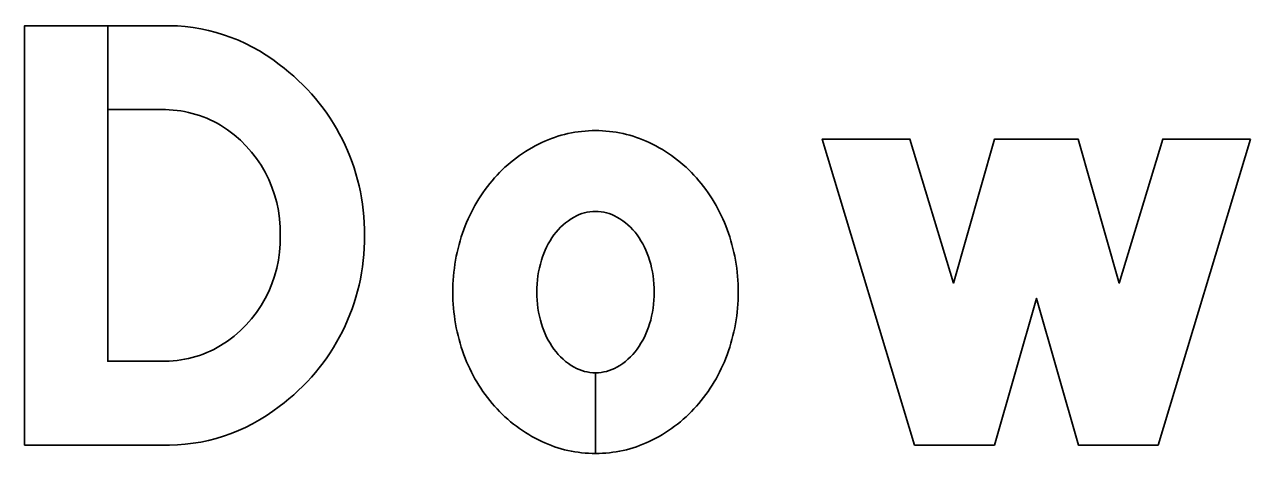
# Model space of a CAD drawing. Extents: x 1806251 to 1809821, y 414895 to 422886.
# Drawn here: x 1809676.9739 to 1809677.4411, y 415202.3764 to 415202.5401 of the extents above; entities that cross this region are included whole.
import ezdxf

# ---------------------------------------------------------------- set-up
doc = ezdxf.new("R2010")
doc.units = 0
for name, color, linetype in [('GSBWFILL', 7, 'Continuous'), ('GSCOLORFILL', 7, 'Continuous'), ('GSOUTLINE', 7, 'Continuous')]:
    doc.layers.add(name, color=color, linetype=linetype)

msp = doc.modelspace()

# ---------------------------------------------------------------- linework, layer by layer
at = {"layer": 'GSBWFILL'}
for p, q in [((1809677.02612, 415202.41163), (1809677.00564, 415202.41163)), ((1809677.1915, 415202.40723), (1809677.1915, 415202.37643)), ((1809677.19151, 415202.37643), (1809677.19151, 415202.40723))]:
    msp.add_line(p, q, dxfattribs=at)
for points in [[(1809677.00564, 415202.41163), (1809677.00564, 415202.53963), (1809676.9739, 415202.53963), (1809676.9739, 415202.37963), (1809677.02612, 415202.37963)], [(1809677.02612, 415202.53963), (1809677.00565, 415202.53963), (1809677.00565, 415202.50763), (1809677.02612, 415202.50763)]]:
    msp.add_lwpolyline(points, dxfattribs=at)
msp.add_lwpolyline([(1809677.4411, 415202.49643), (1809677.4059, 415202.37963), (1809677.3755, 415202.37963), (1809677.3595, 415202.43563), (1809677.3435, 415202.37963), (1809677.3131, 415202.37963), (1809677.2779, 415202.49643), (1809677.31132, 415202.49643), (1809677.32789, 415202.44146), (1809677.34359, 415202.49643), (1809677.37541, 415202.49643), (1809677.39111, 415202.44146), (1809677.40768, 415202.49643)], close=True, dxfattribs=at)
for centre, major_axis, ratio, start_param, end_param in [((1809677.02823, 415202.46963), (0, 0.07003), 0.992008, 5.621793, 6.313477), ((1809677.02447, 415202.46043), (0, 0.07966), 0.992008, 4.702399, 5.655315), ((1809677.02689, 415202.46434), (0, 0.0433), 0.992008, 5.75224, 6.301036), ((1809677.02393, 415202.46088), (0, 0.0478), 0.992008, 4.686283, 5.735161), ((1809677.1915, 415202.45141), (0, 0.04822), 0.999994, 0, 0.438571), ((1809677.1915, 415202.45141), (0, 0.04822), 0.999994, 5.844614, 6.283185), ((1809677.19454, 415202.44493), (0, 0.05537), 0.999994, 0.438571, 0.847388), ((1809677.18846, 415202.44493), (0, 0.05537), 0.999994, 5.435798, 5.844614), ((1809677.19928, 415202.44075), (0, 0.0617), 0.999994, 0.847388, 1.220117), ((1809677.18372, 415202.44075), (0, 0.0617), 0.999994, 5.063069, 5.435798), ((1809677.1915, 415202.45231), (0, 0.01652), 0.999994, 0, 0.517724), ((1809677.1915, 415202.45231), (0, 0.01652), 0.999994, 5.765461, 6.283185), ((1809677.19541, 415202.44545), (0, 0.02442), 0.999994, 0.517724, 0.942), ((1809677.18759, 415202.44545), (0, 0.02442), 0.999994, 5.341185, 5.765461), ((1809677.02393, 415202.45838), (0, 0.0478), 0.992008, 3.689617, 4.738495), ((1809677.02447, 415202.45883), (0, 0.07966), 0.992008, 3.769463, 4.722379), ((1809677.20671, 415202.43803), (0, 0.06961), 0.999994, 1.220117, 1.570796), ((1809677.20158, 415202.44096), (0, 0.03204), 0.999994, 0.942, 1.278197), ((1809677.18142, 415202.44096), (0, 0.03204), 0.999994, 5.004989, 5.341185), ((1809677.17629, 415202.43803), (0, 0.06961), 0.999994, 4.712389, 5.063069), ((1809677.21131, 415202.43803), (0, 0.04221), 0.999994, 1.278197, 1.570796), ((1809677.17169, 415202.43803), (0, 0.04221), 0.999994, 4.712389, 5.004989), ((1809677.20671, 415202.43803), (0, 0.06961), 0.999994, 1.570796, 1.921476), ((1809677.21131, 415202.43803), (0, 0.04221), 0.999994, 1.570796, 1.863396), ((1809677.17169, 415202.43803), (0, 0.04221), 0.999994, 4.419789, 4.712389), ((1809677.17629, 415202.43803), (0, 0.06961), 0.999994, 4.361709, 4.712389), ((1809677.20158, 415202.4351), (0, 0.03204), 0.999994, 1.863396, 2.199593), ((1809677.18142, 415202.4351), (0, 0.03204), 0.999994, 4.083593, 4.419789), ((1809677.02689, 415202.45492), (0, 0.0433), 0.992008, 3.123742, 3.672538), ((1809677.19928, 415202.43531), (0, 0.0617), 0.999994, 1.921476, 2.294205), ((1809677.19541, 415202.43061), (0, 0.02442), 0.999994, 2.199593, 2.623869), ((1809677.18759, 415202.43061), (0, 0.02442), 0.999994, 3.659317, 4.083593), ((1809677.18372, 415202.43531), (0, 0.0617), 0.999994, 3.98898, 4.361709), ((1809677.1915, 415202.42375), (0, 0.01652), 0.999994, 2.623869, 3.141593), ((1809677.1915, 415202.42375), (0, 0.01652), 0.999994, 3.142077, 3.659317), ((1809677.02823, 415202.44963), (0, 0.07003), 0.992008, 3.111301, 3.802985), ((1809677.19454, 415202.43113), (0, 0.05537), 0.999994, 2.294205, 2.703022), ((1809677.18846, 415202.43113), (0, 0.05537), 0.999994, 3.580164, 3.98898), ((1809677.1915, 415202.42465), (0, 0.04822), 0.999994, 2.703022, 3.141593), ((1809677.1915, 415202.42465), (0, 0.04822), 0.999994, 3.141759, 3.580164)]:
    msp.add_ellipse(centre, major_axis=major_axis, ratio=ratio, start_param=start_param, end_param=end_param, dxfattribs=at)
at = {"layer": 'GSCOLORFILL'}
for p, q in [((1809677.02612, 415202.41163), (1809677.00564, 415202.41163)), ((1809677.1915, 415202.40723), (1809677.1915, 415202.37643)), ((1809677.19151, 415202.37643), (1809677.19151, 415202.40723))]:
    msp.add_line(p, q, dxfattribs=at)
for points in [[(1809677.00564, 415202.41163), (1809677.00564, 415202.53963), (1809676.9739, 415202.53963), (1809676.9739, 415202.37963), (1809677.02612, 415202.37963)], [(1809677.02612, 415202.53963), (1809677.00565, 415202.53963), (1809677.00565, 415202.50763), (1809677.02612, 415202.50763)]]:
    msp.add_lwpolyline(points, dxfattribs=at)
msp.add_lwpolyline([(1809677.4411, 415202.49643), (1809677.4059, 415202.37963), (1809677.3755, 415202.37963), (1809677.3595, 415202.43563), (1809677.3435, 415202.37963), (1809677.3131, 415202.37963), (1809677.2779, 415202.49643), (1809677.31132, 415202.49643), (1809677.32789, 415202.44146), (1809677.34359, 415202.49643), (1809677.37541, 415202.49643), (1809677.39111, 415202.44146), (1809677.40768, 415202.49643)], close=True, dxfattribs=at)
for centre, major_axis, ratio, start_param, end_param in [((1809677.02823, 415202.46963), (0, 0.07003), 0.992008, 5.621793, 6.313477), ((1809677.02447, 415202.46043), (0, 0.07966), 0.992008, 4.702399, 5.655315), ((1809677.02689, 415202.46434), (0, 0.0433), 0.992008, 5.75224, 6.301036), ((1809677.02393, 415202.46088), (0, 0.0478), 0.992008, 4.686283, 5.735161), ((1809677.1915, 415202.45141), (0, 0.04822), 0.999994, 0, 0.438571), ((1809677.1915, 415202.45141), (0, 0.04822), 0.999994, 5.844614, 6.283185), ((1809677.19454, 415202.44493), (0, 0.05537), 0.999994, 0.438571, 0.847388), ((1809677.18846, 415202.44493), (0, 0.05537), 0.999994, 5.435798, 5.844614), ((1809677.19928, 415202.44075), (0, 0.0617), 0.999994, 0.847388, 1.220117), ((1809677.18372, 415202.44075), (0, 0.0617), 0.999994, 5.063069, 5.435798), ((1809677.1915, 415202.45231), (0, 0.01652), 0.999994, 0, 0.517724), ((1809677.1915, 415202.45231), (0, 0.01652), 0.999994, 5.765461, 6.283185), ((1809677.19541, 415202.44545), (0, 0.02442), 0.999994, 0.517724, 0.942), ((1809677.18759, 415202.44545), (0, 0.02442), 0.999994, 5.341185, 5.765461), ((1809677.02393, 415202.45838), (0, 0.0478), 0.992008, 3.689617, 4.738495), ((1809677.02447, 415202.45883), (0, 0.07966), 0.992008, 3.769463, 4.722379), ((1809677.20671, 415202.43803), (0, 0.06961), 0.999994, 1.220117, 1.570796), ((1809677.20158, 415202.44096), (0, 0.03204), 0.999994, 0.942, 1.278197), ((1809677.18142, 415202.44096), (0, 0.03204), 0.999994, 5.004989, 5.341185), ((1809677.17629, 415202.43803), (0, 0.06961), 0.999994, 4.712389, 5.063069), ((1809677.21131, 415202.43803), (0, 0.04221), 0.999994, 1.278197, 1.570796), ((1809677.17169, 415202.43803), (0, 0.04221), 0.999994, 4.712389, 5.004989), ((1809677.20671, 415202.43803), (0, 0.06961), 0.999994, 1.570796, 1.921476), ((1809677.21131, 415202.43803), (0, 0.04221), 0.999994, 1.570796, 1.863396), ((1809677.17169, 415202.43803), (0, 0.04221), 0.999994, 4.419789, 4.712389), ((1809677.17629, 415202.43803), (0, 0.06961), 0.999994, 4.361709, 4.712389), ((1809677.20158, 415202.4351), (0, 0.03204), 0.999994, 1.863396, 2.199593), ((1809677.18142, 415202.4351), (0, 0.03204), 0.999994, 4.083593, 4.419789), ((1809677.02689, 415202.45492), (0, 0.0433), 0.992008, 3.123742, 3.672538), ((1809677.19928, 415202.43531), (0, 0.0617), 0.999994, 1.921476, 2.294205), ((1809677.19541, 415202.43061), (0, 0.02442), 0.999994, 2.199593, 2.623869), ((1809677.18759, 415202.43061), (0, 0.02442), 0.999994, 3.659317, 4.083593), ((1809677.18372, 415202.43531), (0, 0.0617), 0.999994, 3.98898, 4.361709), ((1809677.1915, 415202.42375), (0, 0.01652), 0.999994, 2.623869, 3.141593), ((1809677.1915, 415202.42375), (0, 0.01652), 0.999994, 3.142077, 3.659317), ((1809677.02823, 415202.44963), (0, 0.07003), 0.992008, 3.111301, 3.802985), ((1809677.19454, 415202.43113), (0, 0.05537), 0.999994, 2.294205, 2.703022), ((1809677.18846, 415202.43113), (0, 0.05537), 0.999994, 3.580164, 3.98898), ((1809677.1915, 415202.42465), (0, 0.04822), 0.999994, 2.703022, 3.141593), ((1809677.1915, 415202.42465), (0, 0.04822), 0.999994, 3.141759, 3.580164)]:
    msp.add_ellipse(centre, major_axis=major_axis, ratio=ratio, start_param=start_param, end_param=end_param, dxfattribs=at)
at = {"layer": 'GSOUTLINE'}
for p, q in [((1809677.02612, 415202.41163), (1809677.02612, 415202.41163)), ((1809677.02612, 415202.37963), (1809677.02612, 415202.37963))]:
    msp.add_line(p, q, dxfattribs=at)
for points in [[(1809677.02612, 415202.53963), (1809676.9739, 415202.53963), (1809676.9739, 415202.37963), (1809677.02612, 415202.37963)], [(1809677.02612, 415202.50763), (1809677.00564, 415202.50763), (1809677.00564, 415202.41163), (1809677.02612, 415202.41163)]]:
    msp.add_lwpolyline(points, dxfattribs=at)
msp.add_lwpolyline([(1809677.4411, 415202.49643), (1809677.4059, 415202.37963), (1809677.3755, 415202.37963), (1809677.3595, 415202.43563), (1809677.3435, 415202.37963), (1809677.3131, 415202.37963), (1809677.2779, 415202.49643), (1809677.31132, 415202.49643), (1809677.32789, 415202.44146), (1809677.34359, 415202.49643), (1809677.37541, 415202.49643), (1809677.39111, 415202.44146), (1809677.40768, 415202.49643)], close=True, dxfattribs=at)
for centre, major_axis, ratio, start_param, end_param in [((1809677.02823, 415202.46963), (0, 0.07003), 0.992008, 5.621793, 6.313477), ((1809677.02447, 415202.46043), (0, 0.07966), 0.992008, 4.702399, 5.655315), ((1809677.02689, 415202.46434), (0, 0.0433), 0.992008, 5.75224, 6.301036), ((1809677.02393, 415202.46088), (0, 0.0478), 0.992008, 4.686283, 5.735161), ((1809677.1915, 415202.45141), (0, 0.04822), 0.999994, 0, 0.438571), ((1809677.1915, 415202.45141), (0, 0.04822), 0.999994, 5.844614, 6.283185), ((1809677.19454, 415202.44493), (0, 0.05537), 0.999994, 0.438571, 0.847388), ((1809677.18846, 415202.44493), (0, 0.05537), 0.999994, 5.435798, 5.844614), ((1809677.19928, 415202.44075), (0, 0.0617), 0.999994, 0.847388, 1.220117), ((1809677.18372, 415202.44075), (0, 0.0617), 0.999994, 5.063069, 5.435798), ((1809677.1915, 415202.45231), (0, 0.01652), 0.999994, 0, 0.517724), ((1809677.1915, 415202.45231), (0, 0.01652), 0.999994, 5.765461, 6.283185), ((1809677.19541, 415202.44545), (0, 0.02442), 0.999994, 0.517724, 0.942), ((1809677.18759, 415202.44545), (0, 0.02442), 0.999994, 5.341185, 5.765461), ((1809677.02393, 415202.45838), (0, 0.0478), 0.992008, 3.689617, 4.738495), ((1809677.02447, 415202.45883), (0, 0.07966), 0.992008, 3.769463, 4.722379), ((1809677.20671, 415202.43803), (0, 0.06961), 0.999994, 1.220117, 1.570796), ((1809677.20158, 415202.44096), (0, 0.03204), 0.999994, 0.942, 1.278197), ((1809677.18142, 415202.44096), (0, 0.03204), 0.999994, 5.004989, 5.341185), ((1809677.17629, 415202.43803), (0, 0.06961), 0.999994, 4.712389, 5.063069), ((1809677.21131, 415202.43803), (0, 0.04221), 0.999994, 1.278197, 1.570796), ((1809677.17169, 415202.43803), (0, 0.04221), 0.999994, 4.712389, 5.004989), ((1809677.20671, 415202.43803), (0, 0.06961), 0.999994, 1.570796, 1.921476), ((1809677.21131, 415202.43803), (0, 0.04221), 0.999994, 1.570796, 1.863396), ((1809677.17169, 415202.43803), (0, 0.04221), 0.999994, 4.419789, 4.712389), ((1809677.17629, 415202.43803), (0, 0.06961), 0.999994, 4.361709, 4.712389), ((1809677.20158, 415202.4351), (0, 0.03204), 0.999994, 1.863396, 2.199593), ((1809677.18142, 415202.4351), (0, 0.03204), 0.999994, 4.083593, 4.419789), ((1809677.02689, 415202.45492), (0, 0.0433), 0.992008, 3.123742, 3.672538), ((1809677.19928, 415202.43531), (0, 0.0617), 0.999994, 1.921476, 2.294205), ((1809677.19541, 415202.43061), (0, 0.02442), 0.999994, 2.199593, 2.623869), ((1809677.18759, 415202.43061), (0, 0.02442), 0.999994, 3.659317, 4.083593), ((1809677.18372, 415202.43531), (0, 0.0617), 0.999994, 3.98898, 4.361709), ((1809677.1915, 415202.42375), (0, 0.01652), 0.999994, 2.623869, 3.141593), ((1809677.1915, 415202.42375), (0, 0.01652), 0.999994, 3.141593, 3.659317), ((1809677.02823, 415202.44963), (0, 0.07003), 0.992008, 3.111301, 3.802985), ((1809677.19454, 415202.43113), (0, 0.05537), 0.999994, 2.294205, 2.703022), ((1809677.18846, 415202.43113), (0, 0.05537), 0.999994, 3.580164, 3.98898), ((1809677.1915, 415202.42465), (0, 0.04822), 0.999994, 2.703022, 3.141593), ((1809677.1915, 415202.42465), (0, 0.04822), 0.999994, 3.141593, 3.580164)]:
    msp.add_ellipse(centre, major_axis=major_axis, ratio=ratio, start_param=start_param, end_param=end_param, dxfattribs=at)

doc.saveas('drawing.dxf')
